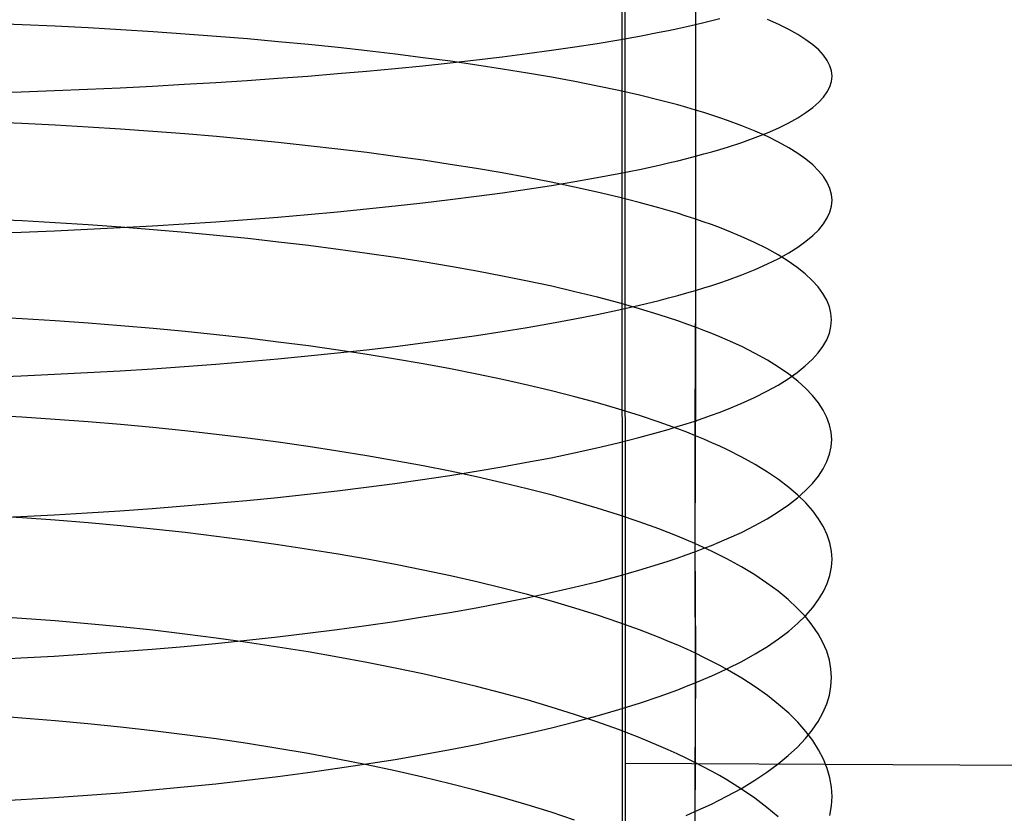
# Model space of a CAD drawing. Extents: x -383 to 1849, y -1185 to -529.
# Tile 544 of 656: x 457 to 471, y -1038 to -1026. Entities that reach past the tile are written whole.
import ezdxf

# ---------------------------------------------------------------- set-up
doc = ezdxf.new("R2010")
doc.units = 0
doc.layers.add('PREDEFINITO', color=7, linetype='CONTINUOUS')

msp = doc.modelspace()

# ---------------------------------------------------------------- linework, layer by layer
at = {"layer": 'PREDEFINITO'}
for p, q in [((465.96, -885.974, 440.631), (465.998, -1075.436, 439.084)), ((465.965, -1078.013, 439.038), (465.91, -902.932, 440.751)), ((466.994, -1024.403, 670.894), (466.994, -1026.284, 670.72)), ((466.995, -1025.878, 655.702), (466.994, -1027.504, 655.503)), ((457.39, -1026.287, 648.52), (456.913, -1026.268, 648.413)), ((466.994, -1026.284, 670.72), (467.114, -1026.255, 670.51)), ((467.114, -1026.255, 670.51), (467.23, -1026.226, 670.298)), ((467.23, -1026.226, 670.298), (467.342, -1026.197, 670.084)), ((468.182, -1026.285, 658.339), (468.022, -1026.214, 657.883)), ((457.863, -1026.308, 648.642), (457.39, -1026.287, 648.52)), ((458.333, -1026.332, 648.78), (457.863, -1026.308, 648.642)), ((458.799, -1026.359, 648.933), (458.333, -1026.332, 648.78)), ((459.259, -1026.388, 649.1), (458.799, -1026.359, 648.933)), ((459.715, -1026.42, 649.281), (459.259, -1026.388, 649.1)), ((466.196, -1026.449, 671.934), (466.476, -1026.395, 671.538)), ((466.476, -1026.395, 671.538), (466.611, -1026.368, 671.337)), ((466.611, -1026.368, 671.337), (466.743, -1026.34, 671.134)), ((466.743, -1026.34, 671.134), (466.87, -1026.312, 670.928)), ((466.87, -1026.312, 670.928), (466.994, -1026.284, 670.72)), ((466.994, -1026.284, 670.72), (466.994, -1030.078, 670.269)), ((468.327, -1026.356, 658.8), (468.182, -1026.285, 658.339)), ((468.456, -1026.428, 659.267), (468.327, -1026.356, 658.8)), ((460.165, -1026.454, 649.477), (459.715, -1026.42, 649.281)), ((460.608, -1026.49, 649.686), (460.165, -1026.454, 649.477)), ((461.045, -1026.529, 649.909), (460.608, -1026.49, 649.686)), ((461.475, -1026.57, 650.145), (461.045, -1026.529, 649.909)), ((465.594, -1026.553, 672.696), (465.902, -1026.502, 672.32)), ((465.902, -1026.502, 672.32), (466.196, -1026.449, 671.934)), ((468.57, -1026.5, 659.737), (468.456, -1026.428, 659.267)), ((468.669, -1026.574, 660.212), (468.57, -1026.5, 659.737)), ((461.897, -1026.614, 650.394), (461.475, -1026.57, 650.145)), ((462.311, -1026.659, 650.656), (461.897, -1026.614, 650.394)), ((462.717, -1026.707, 650.93), (462.311, -1026.659, 650.656)), ((464.596, -1026.699, 673.763), (464.941, -1026.651, 673.418)), ((464.941, -1026.651, 673.418), (465.274, -1026.603, 673.062)), ((465.274, -1026.603, 673.062), (465.594, -1026.553, 672.696)), ((468.753, -1026.647, 660.689), (468.669, -1026.574, 660.212)), ((468.822, -1026.722, 661.17), (468.753, -1026.647, 660.689)), ((463.113, -1026.757, 651.217), (462.717, -1026.707, 650.93)), ((463.108, -1026.872, 675.032), (463.496, -1026.831, 674.732)), ((463.5, -1026.809, 651.515), (463.113, -1026.757, 651.217)), ((463.496, -1026.831, 674.732), (463.873, -1026.788, 674.42)), ((463.877, -1026.863, 651.825), (463.5, -1026.809, 651.515)), ((463.873, -1026.788, 674.42), (464.24, -1026.744, 674.097)), ((464.24, -1026.744, 674.097), (464.596, -1026.699, 673.763)), ((468.875, -1026.796, 661.652), (468.822, -1026.722, 661.17)), ((468.913, -1026.871, 662.137), (468.875, -1026.796, 661.652)), ((461.89, -1026.985, 675.859), (462.305, -1026.949, 675.596)), ((462.305, -1026.949, 675.596), (462.711, -1026.911, 675.32)), ((462.711, -1026.911, 675.32), (463.108, -1026.872, 675.032)), ((464.244, -1026.919, 652.146), (463.877, -1026.863, 651.825)), ((464.6, -1026.977, 652.478), (464.244, -1026.919, 652.146)), ((468.936, -1026.946, 662.622), (468.913, -1026.871, 662.137)), ((468.944, -1027.021, 663.108), (468.936, -1026.946, 662.622)), ((459.705, -1027.137, 676.979), (460.156, -1027.11, 676.782)), ((460.156, -1027.11, 676.782), (460.6, -1027.082, 676.572)), ((460.6, -1027.082, 676.572), (461.037, -1027.051, 676.347)), ((461.037, -1027.051, 676.347), (461.468, -1027.019, 676.11)), ((461.468, -1027.019, 676.11), (461.89, -1026.985, 675.859)), ((464.944, -1027.037, 652.821), (464.6, -1026.977, 652.478)), ((465.276, -1027.098, 653.175), (464.944, -1027.037, 652.821)), ((465.596, -1027.162, 653.539), (465.276, -1027.098, 653.175)), ((468.913, -1027.171, 664.079), (468.936, -1027.096, 663.594)), ((468.936, -1027.096, 663.594), (468.944, -1027.021, 663.108)), ((456.9, -1027.256, 677.852), (457.378, -1027.242, 677.745)), ((457.378, -1027.242, 677.745), (457.852, -1027.225, 677.622)), ((457.852, -1027.225, 677.622), (458.322, -1027.206, 677.483)), ((458.322, -1027.206, 677.483), (458.788, -1027.185, 677.33)), ((458.788, -1027.185, 677.33), (459.249, -1027.162, 677.162)), ((459.249, -1027.162, 677.162), (459.705, -1027.137, 676.979)), ((465.903, -1027.227, 653.913), (465.596, -1027.162, 653.539)), ((466.197, -1027.294, 654.296), (465.903, -1027.227, 653.913)), ((468.822, -1027.32, 665.046), (468.875, -1027.245, 664.563)), ((468.875, -1027.245, 664.563), (468.913, -1027.171, 664.079)), ((466.477, -1027.362, 654.689), (466.197, -1027.294, 654.296)), ((466.612, -1027.397, 654.889), (466.477, -1027.362, 654.689)), ((468.67, -1027.468, 666.004), (468.753, -1027.394, 665.526)), ((468.753, -1027.394, 665.526), (468.822, -1027.32, 665.046)), ((466.743, -1027.432, 655.091), (466.612, -1027.397, 654.889)), ((466.87, -1027.468, 655.296), (466.743, -1027.432, 655.091)), ((466.994, -1027.504, 655.503), (466.87, -1027.468, 655.296)), ((467.114, -1027.54, 655.711), (466.994, -1027.504, 655.503)), ((466.994, -1027.504, 655.503), (466.994, -1030.601, 655.029)), ((468.571, -1027.541, 666.478), (468.67, -1027.468, 666.004)), ((457.389, -1027.697, 648.322), (456.912, -1027.676, 648.216)), ((467.23, -1027.577, 655.922), (467.114, -1027.54, 655.711)), ((467.342, -1027.614, 656.135), (467.23, -1027.577, 655.922)), ((467.451, -1027.652, 656.35), (467.342, -1027.614, 656.135)), ((467.656, -1027.727, 656.785), (467.451, -1027.652, 656.35)), ((468.327, -1027.686, 667.415), (468.457, -1027.614, 666.949)), ((468.457, -1027.614, 666.949), (468.571, -1027.541, 666.478)), ((457.862, -1027.72, 648.444), (457.389, -1027.697, 648.322)), ((458.332, -1027.747, 648.58), (457.862, -1027.72, 648.444)), ((458.797, -1027.777, 648.732), (458.332, -1027.747, 648.58)), ((459.258, -1027.809, 648.898), (458.797, -1027.777, 648.732)), ((459.713, -1027.845, 649.078), (459.258, -1027.809, 648.898)), ((467.846, -1027.805, 657.227), (467.656, -1027.727, 656.785)), ((468.022, -1027.883, 657.676), (467.846, -1027.805, 657.227)), ((468.022, -1027.827, 668.333), (468.182, -1027.757, 667.877)), ((468.182, -1027.757, 667.877), (468.327, -1027.686, 667.415)), ((460.163, -1027.883, 649.273), (459.713, -1027.845, 649.078)), ((460.606, -1027.923, 649.481), (460.163, -1027.883, 649.273)), ((461.043, -1027.967, 649.702), (460.606, -1027.923, 649.481)), ((467.657, -1027.965, 669.227), (467.847, -1027.897, 668.783)), ((467.847, -1027.897, 668.783), (468.022, -1027.827, 668.333)), ((468.181, -1027.962, 658.131), (468.022, -1027.883, 657.676)), ((461.472, -1028.013, 649.937), (461.043, -1027.967, 649.702)), ((461.894, -1028.061, 650.185), (461.472, -1028.013, 649.937)), ((462.308, -1028.112, 650.445), (461.894, -1028.061, 650.185)), ((467.23, -1028.099, 670.093), (467.343, -1028.066, 669.879)), ((467.343, -1028.066, 669.879), (467.451, -1028.033, 669.664)), ((467.451, -1028.033, 669.664), (467.657, -1027.965, 669.227)), ((468.326, -1028.042, 658.591), (468.181, -1027.962, 658.131)), ((468.455, -1028.123, 659.056), (468.326, -1028.042, 658.591)), ((462.713, -1028.166, 650.718), (462.308, -1028.112, 650.445)), ((463.11, -1028.221, 651.003), (462.713, -1028.166, 650.718)), ((463.496, -1028.279, 651.3), (463.11, -1028.221, 651.003)), ((466.612, -1028.259, 671.129), (466.743, -1028.227, 670.926)), ((466.743, -1028.227, 670.926), (466.87, -1028.196, 670.721)), ((466.87, -1028.196, 670.721), (466.994, -1028.164, 670.514)), ((466.994, -1028.164, 670.514), (467.114, -1028.131, 670.304)), ((467.114, -1028.131, 670.304), (467.23, -1028.099, 670.093)), ((468.57, -1028.205, 659.525), (468.455, -1028.123, 659.056)), ((468.669, -1028.288, 659.998), (468.57, -1028.205, 659.525)), ((463.873, -1028.34, 651.608), (463.496, -1028.279, 651.3)), ((464.24, -1028.402, 651.928), (463.873, -1028.34, 651.608)), ((465.902, -1028.41, 672.109), (466.196, -1028.351, 671.724)), ((466.196, -1028.351, 671.724), (466.477, -1028.29, 671.33)), ((466.477, -1028.29, 671.33), (466.612, -1028.259, 671.129)), ((468.752, -1028.371, 660.474), (468.669, -1028.288, 659.998)), ((468.821, -1028.454, 660.953), (468.752, -1028.371, 660.474)), ((464.595, -1028.467, 652.258), (464.24, -1028.402, 651.928)), ((464.939, -1028.534, 652.6), (464.595, -1028.467, 652.258)), ((465.274, -1028.524, 672.849), (465.595, -1028.468, 672.484)), ((465.595, -1028.468, 672.484), (465.902, -1028.41, 672.109)), ((468.874, -1028.538, 661.434), (468.821, -1028.454, 660.953)), ((464.241, -1028.684, 673.882), (464.597, -1028.632, 673.548)), ((464.597, -1028.632, 673.548), (464.941, -1028.579, 673.204)), ((465.271, -1028.603, 652.952), (464.939, -1028.534, 652.6)), ((464.941, -1028.579, 673.204), (465.274, -1028.524, 672.849)), ((465.591, -1028.674, 653.315), (465.271, -1028.603, 652.952)), ((468.912, -1028.622, 661.917), (468.874, -1028.538, 661.434)), ((468.935, -1028.707, 662.401), (468.912, -1028.622, 661.917)), ((463.108, -1028.828, 674.814), (463.496, -1028.782, 674.515)), ((463.496, -1028.782, 674.515), (463.873, -1028.734, 674.204)), ((463.873, -1028.734, 674.204), (464.241, -1028.684, 673.882)), ((465.898, -1028.747, 653.687), (465.591, -1028.674, 653.315)), ((466.191, -1028.822, 654.069), (465.898, -1028.747, 653.687)), ((468.943, -1028.791, 662.885), (468.935, -1028.707, 662.401)), ((468.935, -1028.876, 663.37), (468.943, -1028.791, 662.885)), ((461.89, -1028.955, 675.64), (462.305, -1028.915, 675.377)), ((462.305, -1028.915, 675.377), (462.711, -1028.872, 675.102)), ((462.711, -1028.872, 675.102), (463.108, -1028.828, 674.814)), ((466.471, -1028.898, 654.461), (466.191, -1028.822, 654.069)), ((466.606, -1028.937, 654.66), (466.471, -1028.898, 654.461)), ((466.737, -1028.977, 654.862), (466.606, -1028.937, 654.66)), ((468.913, -1028.96, 663.853), (468.935, -1028.876, 663.37)), ((457.39, -1029.086, 648.103), (456.913, -1029.063, 647.997)), ((460.156, -1029.097, 676.56), (460.6, -1029.065, 676.35)), ((460.6, -1029.065, 676.35), (461.037, -1029.031, 676.127)), ((461.037, -1029.031, 676.127), (461.468, -1028.994, 675.89)), ((461.468, -1028.994, 675.89), (461.89, -1028.955, 675.64)), ((466.864, -1029.017, 655.065), (466.737, -1028.977, 654.862)), ((466.988, -1029.057, 655.271), (466.864, -1029.017, 655.065)), ((467.107, -1029.098, 655.48), (466.988, -1029.057, 655.271)), ((468.821, -1029.128, 664.817), (468.875, -1029.044, 664.336)), ((468.875, -1029.044, 664.336), (468.913, -1028.96, 663.853)), ((457.864, -1029.113, 648.225), (457.39, -1029.086, 648.103)), ((457.852, -1029.227, 677.398), (458.322, -1029.205, 677.259)), ((458.334, -1029.143, 648.361), (457.864, -1029.113, 648.225)), ((458.322, -1029.205, 677.259), (458.788, -1029.182, 677.106)), ((458.799, -1029.176, 648.513), (458.334, -1029.143, 648.361)), ((458.788, -1029.182, 677.106), (459.249, -1029.156, 676.939)), ((459.26, -1029.212, 648.678), (458.799, -1029.176, 648.513)), ((459.249, -1029.156, 676.939), (459.705, -1029.128, 676.757)), ((459.716, -1029.251, 648.858), (459.26, -1029.212, 648.678)), ((459.705, -1029.128, 676.757), (460.156, -1029.097, 676.56)), ((467.223, -1029.139, 655.69), (467.107, -1029.098, 655.48)), ((467.336, -1029.18, 655.902), (467.223, -1029.139, 655.69)), ((467.444, -1029.222, 656.116), (467.336, -1029.18, 655.902)), ((468.669, -1029.294, 665.773), (468.753, -1029.211, 665.296)), ((468.753, -1029.211, 665.296), (468.821, -1029.128, 664.817)), ((456.9, -1029.262, 677.628), (457.378, -1029.246, 677.52)), ((457.378, -1029.246, 677.52), (457.852, -1029.227, 677.398)), ((460.166, -1029.294, 649.052), (459.716, -1029.251, 648.858)), ((460.609, -1029.339, 649.26), (460.166, -1029.294, 649.052)), ((461.046, -1029.387, 649.481), (460.609, -1029.339, 649.26)), ((467.649, -1029.307, 656.55), (467.444, -1029.222, 656.116)), ((467.839, -1029.394, 656.991), (467.649, -1029.307, 656.55)), ((468.57, -1029.377, 666.246), (468.669, -1029.294, 665.773)), ((461.476, -1029.439, 649.715), (461.046, -1029.387, 649.481)), ((461.898, -1029.493, 649.962), (461.476, -1029.439, 649.715)), ((462.312, -1029.55, 650.221), (461.898, -1029.493, 649.962)), ((468.014, -1029.481, 657.439), (467.839, -1029.394, 656.991)), ((468.174, -1029.57, 657.893), (468.014, -1029.481, 657.439)), ((468.327, -1029.54, 667.18), (468.456, -1029.459, 666.715)), ((468.456, -1029.459, 666.715), (468.57, -1029.377, 666.246)), ((462.718, -1029.609, 650.493), (462.312, -1029.55, 650.221)), ((463.114, -1029.671, 650.777), (462.718, -1029.609, 650.493)), ((468.022, -1029.699, 668.095), (468.182, -1029.62, 667.64)), ((468.319, -1029.66, 658.352), (468.174, -1029.57, 657.893)), ((468.182, -1029.62, 667.64), (468.327, -1029.54, 667.18)), ((463.501, -1029.736, 651.073), (463.114, -1029.671, 650.777)), ((463.878, -1029.803, 651.38), (463.501, -1029.736, 651.073)), ((467.656, -1029.855, 668.986), (467.847, -1029.778, 668.543)), ((467.847, -1029.778, 668.543), (468.022, -1029.699, 668.095)), ((468.448, -1029.751, 658.815), (468.319, -1029.66, 658.352)), ((468.562, -1029.842, 659.284), (468.448, -1029.751, 658.815)), ((464.245, -1029.873, 651.699), (463.878, -1029.803, 651.38)), ((464.601, -1029.945, 652.029), (464.245, -1029.873, 651.699)), ((467.451, -1029.931, 669.421), (467.656, -1029.855, 668.986)), ((468.661, -1029.935, 659.756), (468.562, -1029.842, 659.284)), ((464.945, -1030.019, 652.369), (464.601, -1029.945, 652.029)), ((465.277, -1030.096, 652.72), (464.945, -1030.019, 652.369)), ((466.994, -1030.078, 670.269), (467.114, -1030.042, 670.06)), ((467.114, -1030.042, 670.06), (467.23, -1030.005, 669.849)), ((467.23, -1030.005, 669.849), (467.342, -1029.968, 669.636)), ((467.342, -1029.968, 669.636), (467.451, -1029.931, 669.421)), ((468.745, -1030.028, 660.231), (468.661, -1029.935, 659.756)), ((468.813, -1030.121, 660.709), (468.745, -1030.028, 660.231)), ((465.597, -1030.175, 653.081), (465.277, -1030.096, 652.72)), ((465.904, -1030.256, 653.452), (465.597, -1030.175, 653.081)), ((466.476, -1030.22, 671.082), (466.611, -1030.185, 670.882)), ((466.611, -1030.185, 670.882), (466.742, -1030.15, 670.68)), ((466.742, -1030.15, 670.68), (466.87, -1030.114, 670.475)), ((466.87, -1030.114, 670.475), (466.994, -1030.078, 670.269)), ((466.994, -1030.078, 670.269), (466.986, -1031.941, 670.002)), ((468.867, -1030.215, 661.189), (468.813, -1030.121, 660.709)), ((465.902, -1030.356, 671.859), (466.196, -1030.289, 671.475)), ((466.198, -1030.34, 653.832), (465.904, -1030.256, 653.452)), ((466.196, -1030.289, 671.475), (466.476, -1030.22, 671.082)), ((466.477, -1030.425, 654.222), (466.198, -1030.34, 653.832)), ((468.905, -1030.31, 661.671), (468.867, -1030.215, 661.189)), ((468.927, -1030.404, 662.153), (468.905, -1030.31, 661.671)), ((457.39, -1030.482, 647.849), (456.913, -1030.457, 647.743)), ((457.864, -1030.511, 647.97), (457.39, -1030.482, 647.849)), ((464.941, -1030.546, 672.95), (465.274, -1030.484, 672.597)), ((465.274, -1030.484, 672.597), (465.594, -1030.421, 672.233)), ((465.594, -1030.421, 672.233), (465.902, -1030.356, 671.859)), ((466.612, -1030.468, 654.42), (466.477, -1030.425, 654.222)), ((466.743, -1030.512, 654.621), (466.612, -1030.468, 654.42)), ((468.935, -1030.499, 662.637), (468.927, -1030.404, 662.153)), ((458.333, -1030.544, 648.106), (457.864, -1030.511, 647.97)), ((458.799, -1030.581, 648.256), (458.333, -1030.544, 648.106)), ((459.26, -1030.621, 648.421), (458.799, -1030.581, 648.256)), ((459.715, -1030.664, 648.6), (459.26, -1030.621, 648.421)), ((464.24, -1030.664, 673.626), (464.596, -1030.606, 673.294)), ((464.596, -1030.606, 673.294), (464.941, -1030.546, 672.95)), ((466.87, -1030.557, 654.824), (466.743, -1030.512, 654.621)), ((466.994, -1030.601, 655.029), (466.87, -1030.557, 654.824)), ((467.114, -1030.647, 655.236), (466.994, -1030.601, 655.029)), ((466.994, -1030.601, 655.029), (466.996, -1031.377, 654.891)), ((468.905, -1030.688, 663.603), (468.927, -1030.594, 663.12)), ((468.927, -1030.594, 663.12), (468.935, -1030.499, 662.637)), ((460.165, -1030.711, 648.793), (459.715, -1030.664, 648.6)), ((460.608, -1030.761, 649), (460.165, -1030.711, 648.793)), ((461.045, -1030.814, 649.22), (460.608, -1030.761, 649)), ((463.496, -1030.774, 674.257), (463.873, -1030.72, 673.947)), ((463.873, -1030.72, 673.947), (464.24, -1030.664, 673.626)), ((467.23, -1030.693, 655.445), (467.114, -1030.647, 655.236)), ((467.342, -1030.739, 655.657), (467.23, -1030.693, 655.445)), ((467.45, -1030.785, 655.87), (467.342, -1030.739, 655.657)), ((468.867, -1030.782, 664.085), (468.905, -1030.688, 663.603)), ((461.475, -1030.87, 649.453), (461.045, -1030.814, 649.22)), ((461.897, -1030.93, 649.698), (461.475, -1030.87, 649.453)), ((462.305, -1030.923, 675.116), (462.711, -1030.876, 674.842)), ((462.711, -1030.876, 674.842), (463.108, -1030.826, 674.556)), ((463.108, -1030.826, 674.556), (463.496, -1030.774, 674.257)), ((467.656, -1030.88, 656.302), (467.45, -1030.785, 655.87)), ((467.846, -1030.976, 656.741), (467.656, -1030.88, 656.302)), ((468.745, -1030.97, 665.043), (468.813, -1030.876, 664.565)), ((468.813, -1030.876, 664.565), (468.867, -1030.782, 664.085)), ((461.037, -1031.054, 675.863), (461.467, -1031.012, 675.627)), ((461.467, -1031.012, 675.627), (461.89, -1030.969, 675.378)), ((461.89, -1030.969, 675.378), (462.305, -1030.923, 675.116)), ((462.312, -1030.992, 649.957), (461.897, -1030.93, 649.698)), ((462.717, -1031.058, 650.227), (462.312, -1030.992, 649.957)), ((468.021, -1031.073, 657.186), (467.846, -1030.976, 656.741)), ((468.661, -1031.063, 665.518), (468.745, -1030.97, 665.043)), ((459.249, -1031.195, 676.673), (459.705, -1031.163, 676.491)), ((459.705, -1031.163, 676.491), (460.155, -1031.129, 676.296)), ((460.155, -1031.129, 676.296), (460.6, -1031.092, 676.086)), ((460.6, -1031.092, 676.086), (461.037, -1031.054, 675.863)), ((463.114, -1031.126, 650.51), (462.717, -1031.058, 650.227)), ((463.501, -1031.197, 650.804), (463.114, -1031.126, 650.51)), ((468.18, -1031.172, 657.637), (468.021, -1031.073, 657.186)), ((468.325, -1031.272, 658.094), (468.18, -1031.172, 657.637)), ((468.448, -1031.247, 666.458), (468.562, -1031.155, 665.99)), ((468.562, -1031.155, 665.99), (468.661, -1031.063, 665.518)), ((456.9, -1031.314, 677.36), (457.377, -1031.296, 677.253)), ((457.377, -1031.296, 677.253), (457.852, -1031.274, 677.13)), ((457.852, -1031.274, 677.13), (458.322, -1031.25, 676.992)), ((458.322, -1031.25, 676.992), (458.788, -1031.224, 676.84)), ((458.788, -1031.224, 676.84), (459.249, -1031.195, 676.673)), ((463.878, -1031.271, 651.11), (463.501, -1031.197, 650.804)), ((464.244, -1031.348, 651.427), (463.878, -1031.271, 651.11)), ((468.319, -1031.338, 666.922), (468.448, -1031.247, 666.458)), ((468.454, -1031.373, 658.555), (468.325, -1031.272, 658.094)), ((464.6, -1031.427, 651.755), (464.244, -1031.348, 651.427)), ((464.944, -1031.509, 652.093), (464.6, -1031.427, 651.755)), ((466.996, -1031.377, 654.891), (466.988, -1033.69, 654.404)), ((468.014, -1031.516, 667.835), (468.174, -1031.428, 667.381)), ((468.174, -1031.428, 667.381), (468.319, -1031.338, 666.922)), ((468.568, -1031.475, 659.021), (468.454, -1031.373, 658.555)), ((465.276, -1031.594, 652.442), (464.944, -1031.509, 652.093)), ((465.596, -1031.681, 652.801), (465.276, -1031.594, 652.442)), ((467.649, -1031.69, 668.723), (467.839, -1031.604, 668.282)), ((467.839, -1031.604, 668.282), (468.014, -1031.516, 667.835)), ((468.666, -1031.578, 659.491), (468.568, -1031.475, 659.021)), ((468.75, -1031.681, 659.963), (468.666, -1031.578, 659.491)), ((465.903, -1031.77, 653.17), (465.596, -1031.681, 652.801)), ((467.443, -1031.775, 669.157), (467.649, -1031.69, 668.723)), ((468.818, -1031.785, 660.439), (468.75, -1031.681, 659.963)), ((457.389, -1031.885, 647.557), (456.912, -1031.858, 647.452)), ((457.862, -1031.917, 647.677), (457.389, -1031.885, 647.557)), ((466.197, -1031.861, 653.548), (465.903, -1031.77, 653.17)), ((466.477, -1031.955, 653.936), (466.197, -1031.861, 653.548)), ((467.106, -1031.9, 669.794), (467.222, -1031.859, 669.584)), ((467.222, -1031.859, 669.584), (467.335, -1031.817, 669.372)), ((467.335, -1031.817, 669.372), (467.443, -1031.775, 669.157)), ((468.871, -1031.889, 660.916), (468.818, -1031.785, 660.439)), ((458.332, -1031.952, 647.811), (457.862, -1031.917, 647.677)), ((458.797, -1031.992, 647.961), (458.332, -1031.952, 647.811)), ((459.258, -1032.035, 648.124), (458.797, -1031.992, 647.961)), ((466.612, -1032.003, 654.133), (466.477, -1031.955, 653.936)), ((466.604, -1032.06, 670.613), (466.735, -1032.021, 670.412)), ((466.743, -1032.051, 654.333), (466.612, -1032.003, 654.133)), ((466.735, -1032.021, 670.412), (466.863, -1031.981, 670.208)), ((466.863, -1031.981, 670.208), (466.986, -1031.941, 670.002)), ((466.986, -1031.941, 670.002), (467.106, -1031.9, 669.794)), ((466.986, -1031.941, 670.002), (466.987, -1033.807, 669.681)), ((468.909, -1031.994, 661.395), (468.871, -1031.889, 660.916)), ((468.932, -1032.099, 661.876), (468.909, -1031.994, 661.395)), ((459.713, -1032.082, 648.302), (459.258, -1032.035, 648.124)), ((460.163, -1032.132, 648.493), (459.713, -1032.082, 648.302)), ((460.606, -1032.186, 648.698), (460.163, -1032.132, 648.493)), ((466.189, -1032.176, 671.204), (466.469, -1032.099, 670.813)), ((466.469, -1032.099, 670.813), (466.604, -1032.06, 670.613)), ((466.87, -1032.1, 654.534), (466.743, -1032.051, 654.333)), ((466.994, -1032.15, 654.738), (466.87, -1032.1, 654.534)), ((467.114, -1032.199, 654.944), (466.994, -1032.15, 654.738)), ((468.939, -1032.205, 662.356), (468.932, -1032.099, 661.876)), ((461.043, -1032.244, 648.917), (460.606, -1032.186, 648.698)), ((461.472, -1032.305, 649.148), (461.043, -1032.244, 648.917)), ((461.894, -1032.369, 649.392), (461.472, -1032.305, 649.148)), ((465.588, -1032.324, 671.959), (465.895, -1032.251, 671.586)), ((465.895, -1032.251, 671.586), (466.189, -1032.176, 671.204)), ((467.23, -1032.25, 655.152), (467.114, -1032.199, 654.944)), ((467.342, -1032.301, 655.362), (467.23, -1032.25, 655.152)), ((467.451, -1032.352, 655.574), (467.342, -1032.301, 655.362)), ((468.908, -1032.415, 663.317), (468.931, -1032.31, 662.837)), ((468.931, -1032.31, 662.837), (468.939, -1032.205, 662.356)), ((462.308, -1032.437, 649.649), (461.894, -1032.369, 649.392)), ((462.713, -1032.507, 649.917), (462.308, -1032.437, 649.649)), ((464.935, -1032.464, 672.673), (465.267, -1032.395, 672.321)), ((465.267, -1032.395, 672.321), (465.588, -1032.324, 671.959)), ((467.656, -1032.456, 656.004), (467.451, -1032.352, 655.574)), ((468.87, -1032.52, 663.796), (468.908, -1032.415, 663.317)), ((463.11, -1032.581, 650.198), (462.713, -1032.507, 649.917)), ((463.496, -1032.658, 650.491), (463.11, -1032.581, 650.198)), ((464.234, -1032.595, 673.346), (464.59, -1032.53, 673.015)), ((464.59, -1032.53, 673.015), (464.935, -1032.464, 672.673)), ((467.846, -1032.561, 656.44), (467.656, -1032.456, 656.004)), ((468.022, -1032.669, 656.883), (467.846, -1032.561, 656.44)), ((468.816, -1032.624, 664.274), (468.87, -1032.52, 663.796)), ((463.103, -1032.776, 674.27), (463.49, -1032.718, 673.974)), ((463.49, -1032.718, 673.974), (463.867, -1032.658, 673.665)), ((463.873, -1032.739, 650.795), (463.496, -1032.658, 650.491)), ((463.867, -1032.658, 673.665), (464.234, -1032.595, 673.346)), ((468.181, -1032.777, 657.331), (468.022, -1032.669, 656.883)), ((468.664, -1032.831, 665.222), (468.748, -1032.728, 664.749)), ((468.748, -1032.728, 664.749), (468.816, -1032.624, 664.274)), ((462.3, -1032.885, 674.828), (462.706, -1032.832, 674.555)), ((462.706, -1032.832, 674.555), (463.103, -1032.776, 674.27)), ((464.24, -1032.822, 651.11), (463.873, -1032.739, 650.795)), ((464.595, -1032.907, 651.436), (464.24, -1032.822, 651.11)), ((468.326, -1032.887, 657.785), (468.181, -1032.777, 657.331)), ((468.565, -1032.934, 665.691), (468.664, -1032.831, 665.222)), ((461.033, -1033.031, 675.571), (461.463, -1032.985, 675.336)), ((461.463, -1032.985, 675.336), (461.886, -1032.936, 675.088)), ((461.886, -1032.936, 675.088), (462.3, -1032.885, 674.828)), ((464.939, -1032.996, 651.772), (464.595, -1032.907, 651.436)), ((465.271, -1033.088, 652.119), (464.939, -1032.996, 651.772)), ((468.455, -1032.998, 658.244), (468.326, -1032.887, 657.785)), ((468.45, -1033.036, 666.157), (468.565, -1032.934, 665.691)), ((468.57, -1033.11, 658.707), (468.455, -1032.998, 658.244)), ((459.702, -1033.153, 676.195), (460.152, -1033.115, 676)), ((460.152, -1033.115, 676), (460.596, -1033.074, 675.792)), ((460.596, -1033.074, 675.792), (461.033, -1033.031, 675.571)), ((465.591, -1033.182, 652.476), (465.271, -1033.088, 652.119)), ((468.176, -1033.237, 667.074), (468.321, -1033.137, 666.618)), ((468.321, -1033.137, 666.618), (468.45, -1033.036, 666.157)), ((468.669, -1033.223, 659.174), (468.57, -1033.11, 658.707)), ((457.39, -1033.323, 647.234), (456.913, -1033.293, 647.129)), ((457.375, -1033.301, 676.951), (457.849, -1033.277, 676.829)), ((457.849, -1033.277, 676.829), (458.319, -1033.25, 676.693)), ((458.319, -1033.25, 676.693), (458.785, -1033.221, 676.541)), ((458.785, -1033.221, 676.541), (459.246, -1033.188, 676.375)), ((459.246, -1033.188, 676.375), (459.702, -1033.153, 676.195)), ((465.898, -1033.278, 652.843), (465.591, -1033.182, 652.476)), ((466.191, -1033.378, 653.22), (465.898, -1033.278, 652.843)), ((468.016, -1033.335, 667.525), (468.176, -1033.237, 667.074)), ((468.752, -1033.337, 659.644), (468.669, -1033.223, 659.174)), ((456.898, -1033.322, 677.057), (457.375, -1033.301, 676.951)), ((457.863, -1033.357, 647.354), (457.39, -1033.323, 647.234)), ((458.333, -1033.395, 647.488), (457.863, -1033.357, 647.354)), ((458.799, -1033.437, 647.637), (458.333, -1033.395, 647.488)), ((466.471, -1033.479, 653.605), (466.191, -1033.378, 653.22)), ((467.65, -1033.529, 668.409), (467.84, -1033.433, 667.971)), ((467.84, -1033.433, 667.971), (468.016, -1033.335, 667.525)), ((468.821, -1033.451, 660.116), (468.752, -1033.337, 659.644)), ((459.259, -1033.483, 647.8), (458.799, -1033.437, 647.637)), ((459.715, -1033.533, 647.978), (459.259, -1033.483, 647.8)), ((460.165, -1033.587, 648.168), (459.715, -1033.533, 647.978)), ((466.606, -1033.531, 653.802), (466.471, -1033.479, 653.605)), ((466.737, -1033.583, 654), (466.606, -1033.531, 653.802)), ((467.444, -1033.623, 668.841), (467.65, -1033.529, 668.409)), ((468.874, -1033.566, 660.591), (468.821, -1033.451, 660.116)), ((468.912, -1033.681, 661.067), (468.874, -1033.566, 660.591)), ((460.608, -1033.645, 648.373), (460.165, -1033.587, 648.168)), ((461.045, -1033.707, 648.591), (460.608, -1033.645, 648.373)), ((461.475, -1033.772, 648.821), (461.045, -1033.707, 648.591)), ((466.864, -1033.636, 654.201), (466.737, -1033.583, 654)), ((466.988, -1033.69, 654.404), (466.864, -1033.636, 654.201)), ((467.108, -1033.744, 654.609), (466.988, -1033.69, 654.404)), ((466.988, -1033.69, 654.404), (466.994, -1035.255, 654.053)), ((467.223, -1033.716, 669.265), (467.335, -1033.67, 669.054)), ((467.335, -1033.67, 669.054), (467.444, -1033.623, 668.841)), ((468.935, -1033.797, 661.544), (468.912, -1033.681, 661.067)), ((461.897, -1033.841, 649.064), (461.475, -1033.772, 648.821)), ((462.311, -1033.914, 649.32), (461.897, -1033.841, 649.064)), ((466.736, -1033.896, 670.089), (466.863, -1033.852, 669.886)), ((466.863, -1033.852, 669.886), (466.987, -1033.807, 669.681)), ((466.987, -1033.807, 669.681), (467.107, -1033.762, 669.474)), ((466.987, -1033.807, 669.681), (466.993, -1035.676, 669.307)), ((467.107, -1033.762, 669.474), (467.223, -1033.716, 669.265)), ((467.224, -1033.798, 654.816), (467.108, -1033.744, 654.609)), ((467.336, -1033.853, 655.025), (467.224, -1033.798, 654.816)), ((467.444, -1033.909, 655.236), (467.336, -1033.853, 655.025)), ((468.943, -1033.913, 662.022), (468.935, -1033.797, 661.544)), ((462.717, -1033.99, 649.588), (462.311, -1033.914, 649.32)), ((463.113, -1034.069, 649.867), (462.717, -1033.99, 649.588)), ((466.189, -1034.069, 670.877), (466.469, -1033.984, 670.488)), ((466.469, -1033.984, 670.488), (466.604, -1033.94, 670.29)), ((466.604, -1033.94, 670.29), (466.736, -1033.896, 670.089)), ((467.65, -1034.022, 655.664), (467.444, -1033.909, 655.236)), ((468.935, -1034.028, 662.5), (468.943, -1033.913, 662.022)), ((463.5, -1034.151, 650.159), (463.113, -1034.069, 649.867)), ((465.895, -1034.152, 671.258), (466.189, -1034.069, 670.877)), ((467.84, -1034.136, 656.099), (467.65, -1034.022, 655.664)), ((468.912, -1034.144, 662.977), (468.935, -1034.028, 662.5)), ((463.877, -1034.237, 650.461), (463.5, -1034.151, 650.159)), ((464.244, -1034.326, 650.775), (463.877, -1034.237, 650.461)), ((465.267, -1034.312, 671.989), (465.587, -1034.233, 671.628)), ((465.587, -1034.233, 671.628), (465.895, -1034.152, 671.258)), ((468.015, -1034.252, 656.54), (467.84, -1034.136, 656.099)), ((468.174, -1034.37, 656.987), (468.015, -1034.252, 656.54)), ((468.821, -1034.374, 663.928), (468.874, -1034.259, 663.454)), ((468.874, -1034.259, 663.454), (468.912, -1034.144, 662.977)), ((464.599, -1034.418, 651.1), (464.244, -1034.326, 650.775)), ((464.59, -1034.463, 672.679), (464.934, -1034.389, 672.339)), ((464.934, -1034.389, 672.339), (465.267, -1034.312, 671.989)), ((468.319, -1034.489, 657.439), (468.174, -1034.37, 656.987)), ((468.752, -1034.488, 664.401), (468.821, -1034.374, 663.928)), ((463.867, -1034.605, 673.326), (464.234, -1034.535, 673.008)), ((464.234, -1034.535, 673.008), (464.59, -1034.463, 672.679)), ((464.944, -1034.513, 651.435), (464.599, -1034.418, 651.1)), ((465.276, -1034.611, 651.78), (464.944, -1034.513, 651.435)), ((468.448, -1034.61, 657.896), (468.319, -1034.489, 657.439)), ((468.669, -1034.602, 664.871), (468.752, -1034.488, 664.401)), ((463.102, -1034.736, 673.929), (463.49, -1034.672, 673.633)), ((463.49, -1034.672, 673.633), (463.867, -1034.605, 673.326)), ((465.596, -1034.712, 652.135), (465.276, -1034.611, 651.78)), ((468.563, -1034.731, 658.357), (468.448, -1034.61, 657.896)), ((468.57, -1034.715, 665.338), (468.669, -1034.602, 664.871)), ((457.388, -1034.757, 646.879), (456.911, -1034.725, 646.775)), ((457.861, -1034.793, 646.997), (457.388, -1034.757, 646.879)), ((458.331, -1034.833, 647.131), (457.861, -1034.793, 646.997)), ((458.796, -1034.878, 647.278), (458.331, -1034.833, 647.131)), ((462.299, -1034.858, 674.484), (462.705, -1034.799, 674.212)), ((462.705, -1034.799, 674.212), (463.102, -1034.736, 673.929)), ((465.903, -1034.815, 652.5), (465.596, -1034.712, 652.135)), ((466.197, -1034.921, 652.875), (465.903, -1034.815, 652.5)), ((468.326, -1034.938, 666.259), (468.456, -1034.827, 665.801)), ((468.456, -1034.827, 665.801), (468.57, -1034.715, 665.338)), ((468.661, -1034.854, 658.822), (468.563, -1034.731, 658.357)), ((459.257, -1034.927, 647.44), (458.796, -1034.878, 647.278)), ((459.712, -1034.98, 647.616), (459.257, -1034.927, 647.44)), ((461.032, -1035.02, 675.223), (461.463, -1034.969, 674.99)), ((461.463, -1034.969, 674.99), (461.885, -1034.915, 674.743)), ((461.885, -1034.915, 674.743), (462.299, -1034.858, 674.484)), ((466.477, -1035.03, 653.259), (466.197, -1034.921, 652.875)), ((468.181, -1035.048, 666.713), (468.326, -1034.938, 666.259)), ((468.745, -1034.977, 659.29), (468.661, -1034.854, 658.822)), ((468.814, -1035.101, 659.761), (468.745, -1034.977, 659.29)), ((459.701, -1035.156, 675.845), (460.151, -1035.113, 675.651)), ((460.161, -1035.038, 647.806), (459.712, -1034.98, 647.616)), ((460.151, -1035.113, 675.651), (460.595, -1035.068, 675.444)), ((460.605, -1035.1, 648.009), (460.161, -1035.038, 647.806)), ((460.595, -1035.068, 675.444), (461.032, -1035.02, 675.223)), ((461.041, -1035.165, 648.225), (460.605, -1035.1, 648.009)), ((466.612, -1035.085, 653.454), (466.477, -1035.03, 653.259)), ((466.743, -1035.141, 653.651), (466.612, -1035.085, 653.454)), ((468.021, -1035.157, 667.162), (468.181, -1035.048, 666.713)), ((468.867, -1035.226, 660.234), (468.814, -1035.101, 659.761)), ((458.319, -1035.264, 676.34), (458.785, -1035.231, 676.189)), ((458.785, -1035.231, 676.189), (459.245, -1035.195, 676.024)), ((459.245, -1035.195, 676.024), (459.701, -1035.156, 675.845)), ((461.471, -1035.235, 648.454), (461.041, -1035.165, 648.225)), ((461.893, -1035.308, 648.695), (461.471, -1035.235, 648.454)), ((466.87, -1035.198, 653.851), (466.743, -1035.141, 653.651)), ((466.994, -1035.255, 654.053), (466.87, -1035.198, 653.851)), ((466.994, -1035.255, 654.053), (466.987, -1038.363, 653.235)), ((467.113, -1035.313, 654.257), (466.994, -1035.255, 654.053)), ((467.846, -1035.264, 667.605), (468.021, -1035.157, 667.162)), ((468.905, -1035.351, 660.709), (468.867, -1035.226, 660.234)), ((456.898, -1035.344, 676.703), (457.375, -1035.32, 676.598)), ((457.375, -1035.32, 676.598), (457.849, -1035.294, 676.476)), ((457.849, -1035.294, 676.476), (458.319, -1035.264, 676.34)), ((462.307, -1035.385, 648.949), (461.893, -1035.308, 648.695)), ((462.712, -1035.466, 649.215), (462.307, -1035.385, 648.949)), ((467.23, -1035.371, 654.463), (467.113, -1035.313, 654.257)), ((467.342, -1035.43, 654.671), (467.23, -1035.371, 654.463)), ((467.45, -1035.473, 668.471), (467.656, -1035.37, 668.041)), ((467.656, -1035.37, 668.041), (467.846, -1035.264, 667.605)), ((468.928, -1035.476, 661.184), (468.905, -1035.351, 660.709)), ((463.108, -1035.55, 649.493), (462.712, -1035.466, 649.215)), ((467.229, -1035.576, 668.893), (467.342, -1035.525, 668.683)), ((467.45, -1035.49, 654.881), (467.342, -1035.43, 654.671)), ((467.342, -1035.525, 668.683), (467.45, -1035.473, 668.471)), ((467.656, -1035.61, 655.306), (467.45, -1035.49, 654.881)), ((468.936, -1035.602, 661.661), (468.928, -1035.476, 661.184)), ((463.495, -1035.638, 649.782), (463.108, -1035.55, 649.493)), ((463.872, -1035.729, 650.083), (463.495, -1035.638, 649.782)), ((466.869, -1035.725, 669.511), (466.993, -1035.676, 669.307)), ((466.993, -1035.676, 669.307), (466.987, -1037.514, 668.917)), ((466.993, -1035.676, 669.307), (467.113, -1035.626, 669.101)), ((467.113, -1035.626, 669.101), (467.229, -1035.576, 668.893)), ((467.846, -1035.733, 655.738), (467.656, -1035.61, 655.306)), ((468.928, -1035.727, 662.137), (468.936, -1035.602, 661.661)), ((464.238, -1035.824, 650.394), (463.872, -1035.729, 650.083)), ((466.611, -1035.822, 669.912), (466.742, -1035.774, 669.712)), ((466.742, -1035.774, 669.712), (466.869, -1035.725, 669.511)), ((468.021, -1035.857, 656.176), (467.846, -1035.733, 655.738)), ((468.905, -1035.853, 662.613), (468.928, -1035.727, 662.137)), ((464.594, -1035.921, 650.717), (464.238, -1035.824, 650.394)), ((464.938, -1036.022, 651.05), (464.594, -1035.921, 650.717)), ((466.195, -1035.964, 670.497), (466.476, -1035.87, 670.109)), ((466.476, -1035.87, 670.109), (466.611, -1035.822, 669.912)), ((468.181, -1035.983, 656.62), (468.021, -1035.857, 656.176)), ((468.867, -1035.978, 663.087), (468.905, -1035.853, 662.613)), ((465.27, -1036.127, 651.393), (464.938, -1036.022, 651.05)), ((465.594, -1036.145, 671.244), (465.901, -1036.055, 670.875)), ((465.901, -1036.055, 670.875), (466.195, -1035.964, 670.497)), ((468.326, -1036.11, 657.069), (468.181, -1035.983, 656.62)), ((468.814, -1036.102, 663.56), (468.867, -1035.978, 663.087)), ((457.388, -1036.179, 646.501), (456.911, -1036.145, 646.398)), ((457.861, -1036.217, 646.619), (457.388, -1036.179, 646.501)), ((458.331, -1036.26, 646.751), (457.861, -1036.217, 646.619)), ((464.94, -1036.316, 671.952), (465.273, -1036.232, 671.603)), ((465.59, -1036.234, 651.746), (465.27, -1036.127, 651.393)), ((465.273, -1036.232, 671.603), (465.594, -1036.145, 671.244)), ((465.897, -1036.344, 652.109), (465.59, -1036.234, 651.746)), ((468.455, -1036.239, 657.523), (468.326, -1036.11, 657.069)), ((468.569, -1036.369, 657.982), (468.455, -1036.239, 657.523)), ((468.662, -1036.35, 664.499), (468.745, -1036.226, 664.031)), ((468.745, -1036.226, 664.031), (468.814, -1036.102, 663.56)), ((458.796, -1036.307, 646.898), (458.331, -1036.26, 646.751)), ((459.257, -1036.36, 647.059), (458.796, -1036.307, 646.898)), ((459.712, -1036.416, 647.234), (459.257, -1036.36, 647.059)), ((464.596, -1036.398, 672.291), (464.94, -1036.316, 671.952)), ((466.191, -1036.457, 652.482), (465.897, -1036.344, 652.109)), ((468.563, -1036.472, 664.964), (468.662, -1036.35, 664.499)), ((468.668, -1036.5, 658.444), (468.569, -1036.369, 657.982)), ((460.161, -1036.477, 647.423), (459.712, -1036.416, 647.234)), ((460.605, -1036.543, 647.624), (460.161, -1036.477, 647.423)), ((463.873, -1036.554, 672.936), (464.24, -1036.477, 672.619)), ((464.24, -1036.477, 672.619), (464.596, -1036.398, 672.291)), ((466.471, -1036.573, 652.863), (466.191, -1036.457, 652.482)), ((468.449, -1036.594, 665.426), (468.563, -1036.472, 664.964)), ((468.752, -1036.631, 658.909), (468.668, -1036.5, 658.444)), ((461.041, -1036.612, 647.839), (460.605, -1036.543, 647.624)), ((461.471, -1036.686, 648.067), (461.041, -1036.612, 647.839)), ((463.108, -1036.699, 673.536), (463.495, -1036.628, 673.241)), ((463.495, -1036.628, 673.241), (463.873, -1036.554, 672.936)), ((466.605, -1036.632, 653.057), (466.471, -1036.573, 652.863)), ((466.736, -1036.691, 653.254), (466.605, -1036.632, 653.057)), ((468.319, -1036.714, 665.883), (468.449, -1036.594, 665.426)), ((468.821, -1036.764, 659.377), (468.752, -1036.631, 658.909)), ((461.893, -1036.764, 648.307), (461.471, -1036.686, 648.067)), ((462.307, -1036.846, 648.559), (461.893, -1036.764, 648.307)), ((462.304, -1036.833, 674.089), (462.711, -1036.768, 673.818)), ((462.711, -1036.768, 673.818), (463.108, -1036.699, 673.536)), ((466.864, -1036.752, 653.452), (466.736, -1036.691, 653.254)), ((466.987, -1036.813, 653.653), (466.864, -1036.752, 653.452)), ((468.175, -1036.834, 666.335), (468.319, -1036.714, 665.883)), ((468.874, -1036.897, 659.846), (468.821, -1036.764, 659.377)), ((461.467, -1036.955, 674.593), (461.89, -1036.896, 674.347)), ((461.89, -1036.896, 674.347), (462.304, -1036.833, 674.089)), ((462.712, -1036.932, 648.823), (462.307, -1036.846, 648.559)), ((463.108, -1037.021, 649.1), (462.712, -1036.932, 648.823)), ((465.989, -1036.82, 439.689), (588.332, -1037.461, 449.897)), ((467.107, -1036.874, 653.856), (466.987, -1036.813, 653.653)), ((467.223, -1036.936, 654.061), (467.107, -1036.874, 653.856)), ((467.336, -1036.999, 654.267), (467.223, -1036.936, 654.061)), ((468.015, -1036.951, 666.782), (468.175, -1036.834, 666.335)), ((468.912, -1037.031, 660.318), (468.874, -1036.897, 659.846)), ((460.155, -1037.115, 675.252), (460.599, -1037.065, 675.046)), ((460.599, -1037.065, 675.046), (461.037, -1037.011, 674.826)), ((461.037, -1037.011, 674.826), (461.467, -1036.955, 674.593)), ((463.495, -1037.115, 649.387), (463.108, -1037.021, 649.1)), ((467.444, -1037.062, 654.476), (467.336, -1036.999, 654.267)), ((467.65, -1037.191, 654.899), (467.444, -1037.062, 654.476)), ((467.65, -1037.182, 667.657), (467.84, -1037.067, 667.223)), ((467.84, -1037.067, 667.223), (468.015, -1036.951, 666.782)), ((468.935, -1037.165, 660.79), (468.912, -1037.031, 660.318)), ((458.788, -1037.244, 675.789), (459.249, -1037.205, 675.624)), ((459.249, -1037.205, 675.624), (459.705, -1037.161, 675.445)), ((459.705, -1037.161, 675.445), (460.155, -1037.115, 675.252)), ((463.872, -1037.212, 649.686), (463.495, -1037.115, 649.387)), ((464.238, -1037.312, 649.996), (463.872, -1037.212, 649.686)), ((467.444, -1037.295, 668.085), (467.65, -1037.182, 667.657)), ((467.84, -1037.321, 655.329), (467.65, -1037.191, 654.899)), ((468.943, -1037.299, 661.263), (468.935, -1037.165, 660.79)), ((456.9, -1037.368, 676.302), (457.377, -1037.343, 676.196)), ((457.377, -1037.343, 676.196), (457.851, -1037.314, 676.075)), ((457.851, -1037.314, 676.075), (458.322, -1037.281, 675.939)), ((458.322, -1037.281, 675.939), (458.788, -1037.244, 675.789)), ((464.594, -1037.416, 650.316), (464.238, -1037.312, 649.996)), ((467.223, -1037.405, 668.505), (467.335, -1037.35, 668.296)), ((467.335, -1037.35, 668.296), (467.444, -1037.295, 668.085)), ((468.015, -1037.453, 655.765), (467.84, -1037.321, 655.329)), ((468.935, -1037.433, 661.736), (468.943, -1037.299, 661.263)), ((464.938, -1037.523, 650.647), (464.594, -1037.416, 650.316)), ((466.987, -1037.514, 668.917), (467.107, -1037.46, 668.712)), ((467.107, -1037.46, 668.712), (467.223, -1037.405, 668.505)), ((468.175, -1037.588, 656.207), (468.015, -1037.453, 655.765)), ((468.912, -1037.567, 662.209), (468.935, -1037.433, 661.736)), ((465.27, -1037.634, 650.989), (464.938, -1037.523, 650.647)), ((466.863, -1037.567, 669.12), (466.987, -1037.514, 668.917)), ((466.987, -1037.514, 668.917), (466.993, -1039.343, 668.475))]:
    msp.add_line(p, q, dxfattribs=at)

doc.saveas('drawing.dxf')
